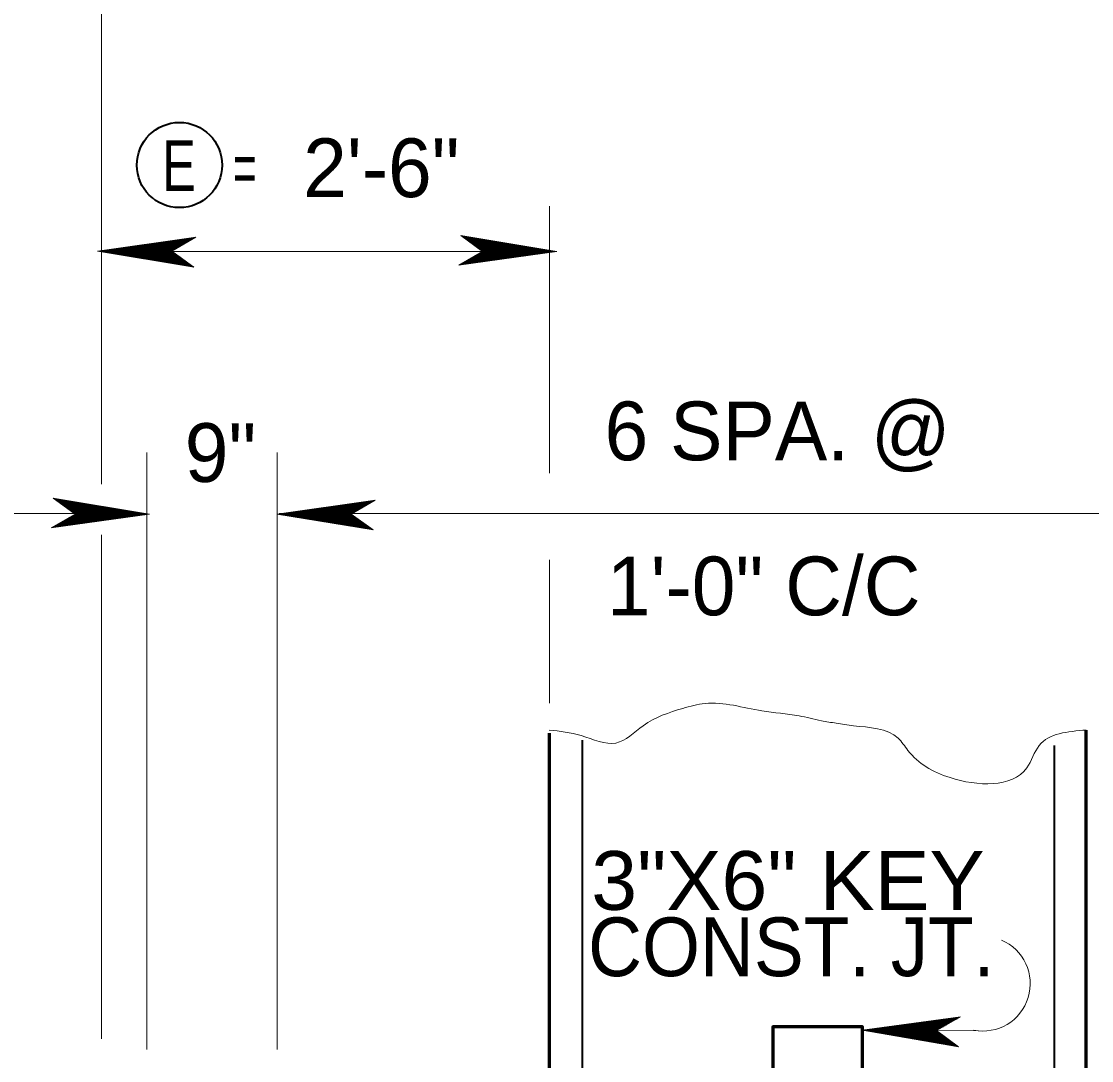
# Model space of a CAD drawing. Extents: x 144 to 252, y 360 to 425.
# Drawn here: x 189.37 to 195.35, y 394.47 to 400.27 of the extents above; entities that cross this region are included whole.
import ezdxf
from ezdxf.enums import TextEntityAlignment as Align

# ---------------------------------------------------------------- set-up
doc = ezdxf.new("R2010")
doc.units = 0
doc.header["$LTSCALE"] = 0.13
for name, color, linetype, lineweight in [('1', 7, 'Continuous', 40), ('14', 7, 'Continuous', 13), ('16', 7, 'Continuous', 13), ('3', 7, 'Continuous', 13)]:
    doc.layers.add(name, color=color, linetype=linetype, lineweight=lineweight)

msp = doc.modelspace()

# ---------------------------------------------------------------- linework, layer by layer
at = {"layer": '1', "lineweight": 60}
for p, q in [((192.3208, 396.2944), (192.3208, 394.4032)), ((195.3208, 394.4032), (195.3208, 396.3117))]:
    msp.add_line(p, q, dxfattribs=at)
msp.add_lwpolyline([(189.8208, 392.4032), (197.8208, 392.4032), (197.8208, 394.4032), (194.0708, 394.4032), (194.0708, 394.6532), (193.5708, 394.6532), (193.5708, 394.4032), (189.8208, 394.4032)], dxfattribs=at)
at = {"layer": '1', "lineweight": 35}
msp.add_circle((190.2563, 399.4677), 0.238, dxfattribs=at)
at = {"layer": '1', "lineweight": 13}
msp.add_spline([(192.3208, 396.3117), (192.5004, 396.2807), (192.6939, 396.2392), (192.846, 396.3359), (193.0672, 396.4327), (193.1915, 396.4603), (193.5094, 396.4188), (193.7167, 396.3912), (193.8412, 396.3636), (193.9241, 396.3497), (194.0209, 396.3359), (194.2697, 396.2668), (194.325, 396.1977), (194.5599, 396.0457), (194.9884, 396.1009), (195.0576, 396.2253), (195.3208, 396.3117)], degree=3, dxfattribs=at)
at = {"layer": '14'}
msp.add_line((194.7196, 394.6315), (194.0697, 394.6355), dxfattribs=at)
at = {"layer": '14', "lineweight": 35}
for points in [[(192.505, 396.2544), (192.505, 392.7544), (191.505, 392.7544)], [(195.1407, 396.2259), (195.1407, 392.7259), (196.1407, 392.7259)]]:
    msp.add_lwpolyline(points, dxfattribs=at)
at = {"layer": '14'}
msp.add_arc((194.7433, 394.8951), 0.2647, 258.75088, 66.91432, dxfattribs=at)
at = {"layer": '3'}
for p, q in [((189.8208, 397.7999), (189.8208, 401.0623)), ((189.8208, 397.7314), (189.8208, 400.0881)), ((189.8208, 397.6848), (189.8208, 400.0828)), ((192.3233, 397.7458), (192.3233, 399.2386)), ((190.3482, 399.0648), (189.7994, 398.9871)), ((190.3422, 399.0613), (189.8138, 398.9864)), ((190.3387, 399.0593), (189.8247, 398.9864)), ((190.3341, 399.0567), (189.8391, 398.9864)), ((190.33, 399.0542), (189.8518, 398.9864)), ((190.33, 399.0542), (189.8518, 398.9864)), ((190.3263, 399.0521), (189.8632, 398.9864)), ((190.3217, 399.0494), (189.8776, 398.9864)), ((190.3177, 399.047), (189.8903, 398.9864)), ((190.3132, 399.0445), (189.9041, 398.9864)), ((190.3088, 399.0419), (189.9179, 398.9864)), ((190.3046, 399.0394), (189.9312, 398.9864)), ((190.3001, 399.0367), (189.9451, 398.9864)), ((190.2961, 399.0345), (189.9577, 398.9864)), ((190.2923, 399.0322), (189.9691, 398.9864)), ((190.2873, 399.0294), (189.9847, 398.9864)), ((190.2829, 399.0267), (189.9986, 398.9864)), ((190.2146, 398.9869), (190.3482, 399.0648)), ((192.3647, 398.9853), (191.827, 399.0746)), ((191.827, 399.0746), (191.9495, 398.9855)), ((192.3502, 398.986), (191.8303, 399.0722)), ((192.3394, 398.986), (191.8335, 399.0699)), ((192.325, 398.986), (191.8377, 399.0668)), ((192.3123, 398.986), (191.8415, 399.0641)), ((192.3009, 398.986), (191.8448, 399.0617)), ((192.2865, 398.986), (191.8491, 399.0585)), ((192.2738, 398.986), (191.8528, 399.0557)), ((192.26, 398.986), (191.8569, 399.0528)), ((192.2462, 398.986), (191.861, 399.0498)), ((192.2329, 398.986), (191.8649, 399.047)), ((192.219, 398.986), (191.869, 399.044)), ((192.2064, 398.986), (191.8727, 399.0413)), ((192.195, 398.986), (191.8762, 399.0388)), ((192.1793, 398.986), (191.8808, 399.0355)), ((192.1655, 398.986), (191.8848, 399.0325)), ((192.1475, 398.9865), (191.8891, 399.0294)), ((192.1336, 398.9865), (191.8932, 399.0264)), ((189.7994, 398.9871), (190.3371, 398.8978)), ((190.2148, 398.9871), (189.7994, 398.9871)), ((189.8138, 398.9864), (190.3338, 398.9002)), ((192.3207, 398.9853), (189.8239, 398.9853)), ((189.8247, 398.9864), (190.3306, 398.9025)), ((189.8391, 398.9864), (190.3263, 398.9057)), ((189.8518, 398.9864), (190.3226, 398.9083)), ((189.8632, 398.9864), (190.3192, 398.9108)), ((189.8776, 398.9864), (190.315, 398.9139)), ((189.8903, 398.9864), (190.3113, 398.9167)), ((189.9041, 398.9864), (190.3072, 398.9196)), ((189.9179, 398.9864), (190.3031, 398.9226)), ((189.9312, 398.9864), (190.2992, 398.9254)), ((189.9451, 398.9864), (190.2951, 398.9284)), ((189.9577, 398.9864), (190.2913, 398.9311)), ((189.9691, 398.9864), (190.2879, 398.9336)), ((189.9847, 398.9864), (190.2833, 398.9369)), ((189.9986, 398.9864), (190.2792, 398.9399)), ((190.2757, 399.0226), (190.0166, 398.9859)), ((190.0166, 398.9859), (190.275, 398.943)), ((190.2789, 399.0245), (190.0182, 398.9875)), ((190.2713, 399.02), (190.0305, 398.9859)), ((190.0305, 398.9859), (190.2708, 398.946)), ((190.2671, 399.0175), (190.0437, 398.9859)), ((190.0437, 398.9859), (190.267, 398.9488)), ((190.2656, 399.0167), (190.0528, 398.9864)), ((190.0528, 398.9864), (190.2632, 398.9516)), ((190.2617, 399.0144), (190.0648, 398.9864)), ((190.0648, 398.9864), (190.2597, 398.9542)), ((190.2572, 399.0118), (190.0786, 398.9864)), ((190.0786, 398.9864), (190.2556, 398.9572)), ((190.2523, 399.0089), (190.0942, 398.9864)), ((190.0942, 398.9864), (190.2509, 398.9604)), ((190.2482, 399.0065), (190.1068, 398.9864)), ((190.1068, 398.9864), (190.2472, 398.9632)), ((190.2439, 399.004), (190.1201, 398.9864)), ((190.1201, 398.9864), (190.2433, 398.966)), ((190.2401, 399.0017), (190.1321, 398.9864)), ((190.1321, 398.9864), (190.2397, 398.9687)), ((190.2354, 398.9991), (190.1466, 398.9864)), ((190.1466, 398.9864), (190.2355, 398.9717)), ((190.231, 398.9965), (190.1604, 398.9864)), ((190.1604, 398.9864), (190.2313, 398.9747)), ((190.2269, 398.9942), (190.1731, 398.9864)), ((190.1731, 398.9864), (190.2277, 398.9774)), ((190.1863, 398.9864), (190.2237, 398.9803)), ((190.2217, 398.9911), (190.1966, 398.9875)), ((190.219, 398.9895), (190.1977, 398.9864)), ((190.1977, 398.9864), (190.2203, 398.9827)), ((190.2079, 398.9864), (190.2173, 398.9849)), ((190.3371, 398.8978), (190.2146, 398.9869)), ((191.9495, 398.9855), (191.8159, 398.9076)), ((191.8159, 398.9076), (192.3647, 398.9853)), ((191.8219, 398.9111), (192.3502, 398.986)), ((191.8254, 398.9131), (192.3394, 398.986)), ((191.83, 398.9158), (192.325, 398.986)), ((191.8341, 398.9182), (192.3123, 398.986)), ((191.8341, 398.9182), (192.3123, 398.986)), ((191.8377, 398.9203), (192.3009, 398.986)), ((191.8423, 398.923), (192.2865, 398.986)), ((191.8464, 398.9254), (192.2738, 398.986)), ((191.8508, 398.9279), (192.26, 398.986)), ((191.8552, 398.9305), (192.2462, 398.986)), ((191.8595, 398.933), (192.2329, 398.986)), ((191.864, 398.9357), (192.219, 398.986)), ((191.868, 398.9379), (192.2064, 398.986)), ((191.8717, 398.9402), (192.195, 398.986)), ((191.8767, 398.943), (192.1793, 398.986)), ((191.8812, 398.9457), (192.1655, 398.986)), ((191.8852, 398.9479), (192.1459, 398.9849)), ((191.8883, 398.9498), (192.1475, 398.9865)), ((191.8928, 398.9524), (192.1336, 398.9865)), ((191.897, 398.9549), (192.1204, 398.9865)), ((192.1204, 398.9865), (191.8971, 399.0236)), ((191.8985, 398.9557), (192.1113, 398.986)), ((192.1113, 398.986), (191.9008, 399.0208)), ((191.9024, 398.958), (192.0993, 398.986)), ((192.0993, 398.986), (191.9044, 399.0182)), ((191.9068, 398.9607), (192.0855, 398.986)), ((192.0855, 398.986), (191.9085, 399.0152)), ((191.9118, 398.9635), (192.0698, 398.986)), ((192.0698, 398.986), (191.9132, 399.012)), ((191.9159, 398.9659), (192.0572, 398.986)), ((192.0572, 398.986), (191.9168, 399.0093)), ((191.9202, 398.9684), (192.044, 398.986)), ((192.044, 398.986), (191.9207, 399.0064)), ((191.924, 398.9707), (192.032, 398.986)), ((192.032, 398.986), (191.9243, 399.0037)), ((192.0175, 398.986), (191.9286, 399.0007)), ((191.9287, 398.9733), (192.0175, 398.986)), ((192.0037, 398.986), (191.9327, 398.9977)), ((191.9331, 398.9759), (192.0037, 398.986)), ((191.991, 398.986), (191.9364, 398.995)), ((191.9372, 398.9783), (191.991, 398.986)), ((191.9777, 398.986), (191.9403, 398.9922)), ((191.9424, 398.9813), (191.9675, 398.9849)), ((191.9663, 398.986), (191.9437, 398.9898)), ((191.9451, 398.9829), (191.9663, 398.986)), ((191.9562, 398.986), (191.9467, 398.9875)), ((191.9493, 398.9853), (192.3647, 398.9853)), ((190.0733, 394.5272), (190.0733, 397.8613)), ((190.8028, 394.5273), (190.8028, 397.8613)), ((190.0891, 397.5181), (189.5514, 397.6073)), ((189.5514, 397.6073), (189.6739, 397.5182)), ((190.0747, 397.5188), (189.5547, 397.605)), ((190.0638, 397.5188), (189.5579, 397.6027)), ((190.0494, 397.5188), (189.5622, 397.5995)), ((190.0367, 397.5188), (189.5659, 397.5968)), ((190.0253, 397.5188), (189.5692, 397.5944)), ((190.0109, 397.5188), (189.5735, 397.5913)), ((191.3495, 397.5961), (190.8007, 397.5183)), ((191.3435, 397.5926), (190.8152, 397.5177)), ((191.34, 397.5906), (190.826, 397.5177)), ((191.2159, 397.5182), (191.3495, 397.5961)), ((189.9982, 397.5188), (189.5772, 397.5885)), ((189.9844, 397.5188), (189.5813, 397.5856)), ((189.9706, 397.5188), (189.5854, 397.5826)), ((189.9573, 397.5188), (189.5893, 397.5797)), ((189.9434, 397.5188), (189.5934, 397.5768)), ((189.9308, 397.5188), (189.5972, 397.5741)), ((189.9194, 397.5188), (189.6006, 397.5716)), ((189.9038, 397.5188), (189.6052, 397.5682)), ((189.8899, 397.5188), (189.6093, 397.5652)), ((189.8719, 397.5192), (189.6135, 397.5622)), ((189.858, 397.5192), (189.6177, 397.5592)), ((189.8448, 397.5192), (189.6215, 397.5563)), ((189.8357, 397.5188), (189.6252, 397.5536)), ((189.8237, 397.5188), (189.6288, 397.551)), ((189.8099, 397.5188), (189.6329, 397.548)), ((189.7943, 397.5188), (189.6376, 397.5447)), ((189.7817, 397.5188), (189.6412, 397.542)), ((189.7684, 397.5188), (189.6452, 397.5392)), ((189.7564, 397.5188), (189.6488, 397.5365)), ((189.7419, 397.5188), (189.653, 397.5335)), ((189.7281, 397.5188), (189.6572, 397.5305)), ((191.3354, 397.5879), (190.8404, 397.5177)), ((191.3313, 397.5855), (190.8532, 397.5177)), ((191.3313, 397.5855), (190.8532, 397.5177)), ((191.3277, 397.5833), (190.8645, 397.5177)), ((191.3231, 397.5807), (190.8789, 397.5177)), ((191.319, 397.5782), (190.8917, 397.5177)), ((191.3146, 397.5757), (190.9054, 397.5177)), ((191.3102, 397.5732), (190.9193, 397.5177)), ((191.3059, 397.5707), (190.9325, 397.5177)), ((191.3014, 397.568), (190.9464, 397.5177)), ((191.2974, 397.5657), (190.959, 397.5177)), ((191.2937, 397.5635), (190.9704, 397.5177)), ((191.2887, 397.5607), (190.9861, 397.5177)), ((191.2842, 397.558), (190.9999, 397.5177)), ((191.2771, 397.5538), (191.0179, 397.5172)), ((191.2802, 397.5557), (191.0195, 397.5188)), ((191.2727, 397.5512), (191.0318, 397.5172)), ((191.2684, 397.5487), (191.045, 397.5172)), ((191.2669, 397.5479), (191.0541, 397.5177)), ((191.263, 397.5457), (191.0661, 397.5177)), ((191.2586, 397.543), (191.0799, 397.5177)), ((191.2536, 397.5402), (191.0956, 397.5177)), ((191.2495, 397.5377), (191.1082, 397.5177)), ((191.2452, 397.5352), (191.1214, 397.5177)), ((191.2414, 397.533), (191.1334, 397.5177)), ((191.2368, 397.5303), (191.1479, 397.5177)), ((188.8303, 397.5218), (190.05, 397.5218)), ((189.6739, 397.5182), (189.5403, 397.4403)), ((189.5403, 397.4403), (190.0891, 397.5181)), ((189.5463, 397.4438), (190.0747, 397.5188)), ((189.5498, 397.4458), (190.0638, 397.5188)), ((189.5544, 397.4485), (190.0494, 397.5188)), ((189.5585, 397.4509), (190.0367, 397.5188)), ((189.5585, 397.4509), (190.0367, 397.5188)), ((189.5622, 397.4531), (190.0253, 397.5188)), ((189.5667, 397.4557), (190.0109, 397.5188)), ((189.5708, 397.4582), (189.9982, 397.5188)), ((189.5752, 397.4607), (189.9844, 397.5188)), ((189.5797, 397.4632), (189.9706, 397.5188)), ((189.5839, 397.4658), (189.9573, 397.5188)), ((189.5884, 397.4684), (189.9434, 397.5188)), ((189.5924, 397.4707), (189.9308, 397.5188)), ((189.5962, 397.4729), (189.9194, 397.5188)), ((189.6012, 397.4758), (189.9038, 397.5188)), ((189.6056, 397.4784), (189.8899, 397.5188)), ((189.6096, 397.4807), (189.8703, 397.5177)), ((189.6128, 397.4826), (189.8719, 397.5192)), ((189.6172, 397.4852), (189.858, 397.5192)), ((189.6214, 397.4877), (189.8448, 397.5192)), ((189.6229, 397.4885), (189.8357, 397.5188)), ((189.6268, 397.4907), (189.8237, 397.5188)), ((189.6312, 397.4934), (189.8099, 397.5188)), ((189.6362, 397.4962), (189.7943, 397.5188)), ((189.6403, 397.4987), (189.7817, 397.5188)), ((189.6446, 397.5012), (189.7684, 397.5188)), ((189.6484, 397.5034), (189.7564, 397.5188)), ((189.6531, 397.5061), (189.7419, 397.5188)), ((189.6575, 397.5087), (189.7281, 397.5188)), ((189.7154, 397.5188), (189.6608, 397.5277)), ((189.6616, 397.511), (189.7154, 397.5188)), ((189.7022, 397.5188), (189.6647, 397.5249)), ((189.6668, 397.5141), (189.6919, 397.5177)), ((189.6907, 397.5188), (189.6682, 397.5225)), ((189.6695, 397.5157), (189.6907, 397.5188)), ((189.6806, 397.5188), (189.6712, 397.5202)), ((189.6737, 397.5181), (190.0891, 397.5181)), ((190.8007, 397.5183), (191.3384, 397.4291)), ((191.2162, 397.5183), (190.8007, 397.5183)), ((190.8138, 397.5218), (196.7735, 397.5218)), ((190.8152, 397.5177), (191.3352, 397.4314)), ((190.826, 397.5177), (191.3319, 397.4337)), ((190.8303, 397.5218), (196.7835, 397.5218)), ((190.8404, 397.5177), (191.3277, 397.4369)), ((190.8532, 397.5177), (191.3239, 397.4396)), ((190.8645, 397.5177), (191.3206, 397.442)), ((190.8789, 397.5177), (191.3163, 397.4452)), ((190.8917, 397.5177), (191.3126, 397.4479)), ((190.9054, 397.5177), (191.3085, 397.4508)), ((190.9193, 397.5177), (191.3044, 397.4538)), ((190.9325, 397.5177), (191.3005, 397.4567)), ((190.9464, 397.5177), (191.2964, 397.4597)), ((190.959, 397.5177), (191.2927, 397.4623)), ((190.9704, 397.5177), (191.2892, 397.4648)), ((190.9861, 397.5177), (191.2847, 397.4682)), ((190.9999, 397.5177), (191.2806, 397.4712)), ((191.0179, 397.5172), (191.2763, 397.4742)), ((191.0318, 397.5172), (191.2722, 397.4772)), ((191.045, 397.5172), (191.2683, 397.4801)), ((191.0541, 397.5177), (191.2646, 397.4828)), ((191.0661, 397.5177), (191.261, 397.4854)), ((191.0799, 397.5177), (191.2569, 397.4884)), ((191.0956, 397.5177), (191.2523, 397.4917)), ((191.1082, 397.5177), (191.2486, 397.4944)), ((191.1214, 397.5177), (191.2447, 397.4973)), ((191.1334, 397.5177), (191.2411, 397.4999)), ((191.1479, 397.5177), (191.2368, 397.5029)), ((191.2323, 397.5277), (191.1617, 397.5177)), ((191.1617, 397.5177), (191.2327, 397.5059)), ((191.2283, 397.5254), (191.1744, 397.5177)), ((191.1744, 397.5177), (191.229, 397.5087)), ((191.1877, 397.5177), (191.2251, 397.5115)), ((191.223, 397.5223), (191.1979, 397.5188)), ((191.2203, 397.5207), (191.1991, 397.5177)), ((191.1991, 397.5177), (191.2217, 397.5139)), ((191.2092, 397.5177), (191.2187, 397.5162)), ((191.3384, 397.4291), (191.2159, 397.5182)), ((189.8208, 394.5872), (189.8208, 397.4025)), ((189.8208, 397.2929), (189.8208, 397.334)), ((192.3233, 396.4625), (192.3233, 397.262)), ((189.8208, 394.7782), (189.8208, 396.7038)), ((189.8208, 394.7782), (189.8208, 396.1282)), ((194.6189, 394.7098), (194.0697, 394.6355)), ((194.6128, 394.7064), (194.0841, 394.6347)), ((194.6093, 394.7044), (194.0949, 394.6347)), ((194.6047, 394.7018), (194.1093, 394.6346)), ((194.6007, 394.6994), (194.1221, 394.6345)), ((194.6007, 394.6994), (194.1221, 394.6345)), ((194.597, 394.6972), (194.1334, 394.6344)), ((194.5923, 394.6946), (194.1478, 394.6343)), ((194.5882, 394.6923), (194.1606, 394.6343)), ((194.5838, 394.6898), (194.1743, 394.6342)), ((194.5794, 394.6872), (194.1882, 394.6341)), ((194.5752, 394.6848), (194.2014, 394.634)), ((194.5707, 394.6821), (194.2153, 394.6339)), ((194.5666, 394.6798), (194.2279, 394.6338)), ((194.5628, 394.6777), (194.2393, 394.6337)), ((194.5578, 394.6748), (194.255, 394.6337)), ((194.5534, 394.6722), (194.2688, 394.6336)), ((194.5462, 394.6681), (194.2868, 394.633)), ((194.5494, 394.67), (194.2884, 394.6346)), ((194.5418, 394.6655), (194.3007, 394.6329)), ((194.5375, 394.663), (194.3139, 394.6328)), ((194.536, 394.6622), (194.323, 394.6332)), ((194.4848, 394.6327), (194.6189, 394.7098)), ((194.0697, 394.6355), (194.6068, 394.5429)), ((194.4851, 394.6329), (194.0697, 394.6355)), ((194.0841, 394.6347), (194.6035, 394.5453)), ((194.0949, 394.6347), (194.6003, 394.5477)), ((194.1093, 394.6346), (194.5961, 394.5508)), ((194.1221, 394.6345), (194.5923, 394.5535)), ((194.1334, 394.6344), (194.589, 394.556)), ((194.1478, 394.6343), (194.5847, 394.5592)), ((194.1606, 394.6343), (194.5811, 394.5619)), ((194.1743, 394.6342), (194.577, 394.5649)), ((194.1882, 394.6341), (194.5729, 394.5679)), ((194.2014, 394.634), (194.569, 394.5707)), ((194.2153, 394.6339), (194.565, 394.5737)), ((194.2279, 394.6338), (194.5613, 394.5765)), ((194.2393, 394.6337), (194.5578, 394.579)), ((194.255, 394.6337), (194.5532, 394.5823)), ((194.2688, 394.6336), (194.5492, 394.5854)), ((194.2868, 394.633), (194.545, 394.5885)), ((194.3007, 394.6329), (194.5408, 394.5915)), ((194.3139, 394.6328), (194.537, 394.5943)), ((194.323, 394.6332), (194.5332, 394.5972)), ((194.5321, 394.66), (194.335, 394.6332)), ((194.335, 394.6332), (194.5297, 394.5997)), ((194.5277, 394.6573), (194.3488, 394.6331)), ((194.3488, 394.6331), (194.5257, 394.6028)), ((194.5227, 394.6546), (194.3645, 394.633)), ((194.3645, 394.633), (194.521, 394.6061)), ((194.5185, 394.6522), (194.3771, 394.6329)), ((194.3771, 394.6329), (194.5173, 394.6088)), ((194.5143, 394.6497), (194.3903, 394.6328)), ((194.3903, 394.6328), (194.5134, 394.6117)), ((194.5104, 394.6474), (194.4023, 394.6327)), ((194.4023, 394.6327), (194.5099, 394.6143)), ((194.5058, 394.6448), (194.4168, 394.6327)), ((194.4168, 394.6327), (194.5057, 394.6174)), ((194.5013, 394.6422), (194.4307, 394.6326)), ((194.4307, 394.6326), (194.5015, 394.6204)), ((194.4972, 394.6399), (194.4433, 394.6325)), ((194.4433, 394.6325), (194.4978, 394.6232)), ((194.4566, 394.6324), (194.4939, 394.6261)), ((194.4919, 394.6369), (194.4668, 394.6335)), ((194.4892, 394.6353), (194.468, 394.6324)), ((194.468, 394.6324), (194.4906, 394.6285)), ((194.4782, 394.6323), (194.4876, 394.6307)), ((194.6068, 394.5429), (194.4848, 394.6327))]:
    msp.add_line(p, q, dxfattribs=at)

# ---------------------------------------------------------------- texts
at = {"layer": '1'}
for s, width, p in [('E', 0.75, (190.2538, 399.3233)), ('=', 0.6, (190.6218, 399.3104))]:
    msp.add_text(s, height=0.2833, dxfattribs=dict(at, width=width)).set_placement(p, align=Align.CENTER)
at = {"layer": '14'}
for s, width, p in [('3"X6" KEY', 1.05, (192.5562, 395.3073)), ('CONST. JT.', 0.95, (192.5384, 394.9368))]:
    msp.add_text(s, height=0.3281, dxfattribs=dict(at, width=width)).set_placement(p)
at = {"layer": '16'}
for s, p in [('2\'-6"', (191.3839, 399.2885)), ('6 SPA. @ ', (193.6579, 397.8185)), ('1\'-0" C/C', (193.5193, 396.9525))]:
    msp.add_text(s, height=0.3281, dxfattribs=at).set_placement(p, align=Align.CENTER)
msp.add_text('9"', height=0.3281, dxfattribs=at).set_placement((190.6856, 397.6974), align=Align.RIGHT)

doc.saveas('drawing.dxf')
